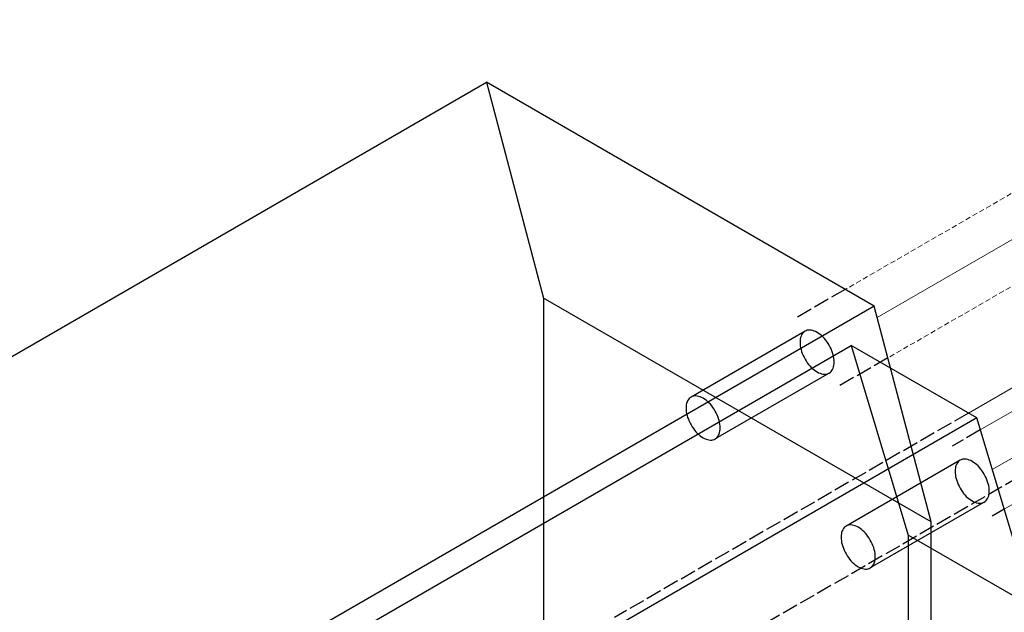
# Model space of a CAD drawing. Header units: millimetres. Extents: x 9824119 to 13672909, y -72394 to 462135.
# Tile 601 of 656: x 10370769 to 10371143, y 10217 to 10442. Entities that reach past the tile are written whole.
import ezdxf

# ---------------------------------------------------------------- set-up
doc = ezdxf.new("R2010")
doc.units = ezdxf.units.MM
doc.linetypes.add('Hidden', pattern=[3, 2, -1])
doc.linetypes.add('UnderFloor', pattern=[7.5, 6, -1.5])
doc.layers.add('MAGI_GENERAL', color=7, linetype='Continuous')
doc.layers.add('PIPE-H1', color=7, linetype='Continuous')
doc.styles.add('ISOCPEUR', font='isocpeui.ttf')

# ---------------------------------------------------------------- blocks, each defined once
blk = doc.blocks.new('*U2094')
at = {"layer": 'PIPE-H1', "color": 82, "linetype": 'Continuous', "lineweight": 20}
for p, q in [((10371188.2, 10317.66), (10371134, 10286.37)), ((10371203.51, 10291.14), (10371143.06, 10256.24))]:
    blk.add_line(p, q, dxfattribs=at)
at = {"layer": 'PIPE-H1', "color": 7, "linetype": 'Continuous', "lineweight": 20}
blk.add_line((10371195.86, 10304.4), (10371138.53, 10271.31), dxfattribs=at)
at = {"layer": 'PIPE-H1', "color": 1, "linetype": 'UnderFloor', "lineweight": -3}
for p, q in [((10371134, 10286.37), (10371123.25, 10280.16)), ((10371143.06, 10256.24), (10371138.56, 10253.64))]:
    blk.add_line(p, q, dxfattribs=at)
blk = doc.blocks.new('*U2263')
at = {"layer": 'PIPE-H1', "color": 5, "linetype": 'Hidden', "lineweight": 20}
for p, q in [((10371215.91, 10416.66), (10371082.69, 10339.74)), ((10371231.22, 10390.14), (10371098.86, 10313.72))]:
    blk.add_line(p, q, dxfattribs=at)
at = {"layer": 'PIPE-H1', "color": 7, "linetype": 'Continuous', "lineweight": 20}
blk.add_line((10371223.57, 10403.4), (10371094.81, 10329.06), dxfattribs=at)
at = {"layer": 'PIPE-H1', "color": 1, "linetype": 'UnderFloor', "lineweight": -3}
for p, q in [((10371082.69, 10339.74), (10371064.36, 10329.16)), ((10371098.86, 10313.72), (10371079.67, 10302.64))]:
    blk.add_line(p, q, dxfattribs=at)
blk = doc.blocks.new('*U2270')
at = {"layer": 'PIPE-H1', "color": 1, "linetype": 'Continuous', "lineweight": 20}
for p, q in [((10371233.23, 10352.66), (10371129.45, 10292.74)), ((10371248.54, 10326.14), (10371239.64, 10321.01))]:
    blk.add_line(p, q, dxfattribs=at)
at = {"layer": 'PIPE-H1', "color": 7, "linetype": 'Continuous', "lineweight": 5}
blk.add_line((10371240.89, 10339.4), (10371215.61, 10324.81), dxfattribs=at)
at = {"layer": 'PIPE-H1', "color": 1, "linetype": 'UnderFloor', "lineweight": -3}
for p, q in [((10371239.64, 10321.01), (10371010.39, 10188.64)), ((10371129.45, 10292.74), (10370995.08, 10215.16))]:
    blk.add_line(p, q, dxfattribs=at)
blk = doc.blocks.new('*U2475')
at = {"layer": 'MAGI_GENERAL', "color": 7, "linetype": 'Continuous', "lineweight": -3}
for p, q in [((10370409.5, 10108.4), (10370946.44, 10418.4)), ((10371093.66, 10333.4), (10370946.44, 10418.4)), ((10370946.44, 10418.4), (10370968.09, 10336.4)), ((10371115.32, 10251.4), (10370968.09, 10336.4)), ((10370968.09, 10336.4), (10370968.09, 9900.9)), ((10371093.66, 10333.4), (10370556.73, 10023.4)), ((10371115.32, 10251.4), (10371093.66, 10333.4)), ((10371067.42, 10323.86), (10371024.12, 10298.86)), ((10371067.84, 10324.06), (10371067.42, 10323.86)), ((10371068.29, 10324.2), (10371067.84, 10324.06)), ((10371068.77, 10324.27), (10371068.29, 10324.2)), ((10371069.27, 10324.28), (10371068.77, 10324.27)), ((10371069.79, 10324.23), (10371069.27, 10324.28)), ((10371070.33, 10324.12), (10371069.79, 10324.23)), ((10371070.89, 10323.94), (10371070.33, 10324.12)), ((10371071.45, 10323.7), (10371070.89, 10323.94)), ((10371072.01, 10323.4), (10371071.45, 10323.7)), ((10371072.58, 10323.05), (10371072.01, 10323.4)), ((10371073.14, 10322.64), (10371072.58, 10323.05)), ((10371073.69, 10322.18), (10371073.14, 10322.64)), ((10371074.24, 10321.67), (10371073.69, 10322.18)), ((10371074.76, 10321.12), (10371074.24, 10321.67)), ((10371075.26, 10320.52), (10371074.76, 10321.12)), ((10371075.74, 10319.9), (10371075.26, 10320.52)), ((10371076.19, 10319.24), (10371075.74, 10319.9)), ((10371076.61, 10318.55), (10371076.19, 10319.24)), ((10370565.39, 10018.4), (10371085, 10318.4)), ((10371076.99, 10317.85), (10371076.61, 10318.55)), ((10371077.33, 10317.13), (10371076.99, 10317.85)), ((10371077.64, 10316.41), (10371077.33, 10317.13)), ((10371077.9, 10315.67), (10371077.64, 10316.41)), ((10371078.12, 10314.94), (10371077.9, 10315.67)), ((10371132.64, 10290.9), (10371085, 10318.4)), ((10371085, 10318.4), (10371106.65, 10246.4)), ((10371078.29, 10314.22), (10371078.12, 10314.94)), ((10371078.41, 10313.51), (10371078.29, 10314.22)), ((10371078.48, 10312.82), (10371078.41, 10313.51)), ((10371078.41, 10310.91), (10371078.48, 10311.51)), ((10371078.51, 10312.15), (10371078.48, 10312.82)), ((10371078.48, 10311.51), (10371078.51, 10312.15)), ((10371076.61, 10307.95), (10371033.31, 10282.95)), ((10371076.61, 10307.95), (10371076.99, 10308.21)), ((10371076.99, 10308.21), (10371077.33, 10308.53)), ((10371077.33, 10308.53), (10371077.64, 10308.91)), ((10371077.64, 10308.91), (10371077.9, 10309.33)), ((10371077.9, 10309.33), (10371078.12, 10309.81)), ((10371078.12, 10309.81), (10371078.29, 10310.34)), ((10371078.29, 10310.34), (10371078.41, 10310.91)), ((10371022.61, 10296.99), (10371022.44, 10296.47)), ((10371022.83, 10297.47), (10371022.61, 10296.99)), ((10371023.09, 10297.9), (10371022.83, 10297.47)), ((10371023.39, 10298.28), (10371023.09, 10297.9)), ((10371023.74, 10298.6), (10371023.39, 10298.28)), ((10371024.12, 10298.86), (10371023.74, 10298.6)), ((10371024.54, 10299.06), (10371024.12, 10298.86)), ((10371024.99, 10299.2), (10371024.54, 10299.06)), ((10371025.46, 10299.27), (10371024.99, 10299.2)), ((10371025.97, 10299.28), (10371025.46, 10299.27)), ((10371026.49, 10299.23), (10371025.97, 10299.28)), ((10371027.03, 10299.12), (10371026.49, 10299.23)), ((10371027.58, 10298.94), (10371027.03, 10299.12)), ((10371028.15, 10298.7), (10371027.58, 10298.94)), ((10371028.71, 10298.4), (10371028.15, 10298.7)), ((10371029.28, 10298.05), (10371028.71, 10298.4)), ((10371029.84, 10297.64), (10371029.28, 10298.05)), ((10371030.39, 10297.18), (10371029.84, 10297.64)), ((10371030.93, 10296.67), (10371030.39, 10297.18)), ((10371031.46, 10296.12), (10371030.93, 10296.67)), ((10371022.24, 10295.29), (10371022.22, 10294.65)), ((10371022.22, 10294.65), (10371022.24, 10293.98)), ((10371022.32, 10295.9), (10371022.24, 10295.29)), ((10371022.24, 10293.98), (10371022.32, 10293.29)), ((10371022.44, 10296.47), (10371022.32, 10295.9)), ((10371022.32, 10293.29), (10371022.44, 10292.58)), ((10371031.96, 10295.52), (10371031.46, 10296.12)), ((10371032.44, 10294.9), (10371031.96, 10295.52)), ((10371032.89, 10294.24), (10371032.44, 10294.9)), ((10371033.31, 10293.55), (10371032.89, 10294.24)), ((10371033.69, 10292.85), (10371033.31, 10293.55)), ((10371034.03, 10292.13), (10371033.69, 10292.85)), ((10371132.64, 10290.9), (10370613.02, 9990.9)), ((10371022.44, 10292.58), (10371022.61, 10291.86)), ((10371022.61, 10291.86), (10371022.83, 10291.13)), ((10371022.83, 10291.13), (10371023.09, 10290.4)), ((10371023.09, 10290.4), (10371023.39, 10289.67)), ((10371023.39, 10289.67), (10371023.74, 10288.95)), ((10371034.34, 10291.41), (10371034.03, 10292.13)), ((10371034.6, 10290.67), (10371034.34, 10291.41)), ((10371034.82, 10289.94), (10371034.6, 10290.67)), ((10371034.99, 10289.22), (10371034.82, 10289.94)), ((10371035.11, 10288.51), (10371034.99, 10289.22)), ((10371154.29, 10218.9), (10371132.64, 10290.9)), ((10371023.74, 10288.95), (10371024.12, 10288.25)), ((10371024.12, 10288.25), (10371024.54, 10287.57)), ((10371024.54, 10287.57), (10371024.99, 10286.91)), ((10371024.99, 10286.91), (10371025.46, 10286.28)), ((10371025.46, 10286.28), (10371025.97, 10285.69)), ((10371025.97, 10285.69), (10371026.49, 10285.14)), ((10371034.82, 10284.81), (10371034.99, 10285.34)), ((10371034.99, 10285.34), (10371035.11, 10285.91)), ((10371035.18, 10287.82), (10371035.11, 10288.51)), ((10371035.11, 10285.91), (10371035.18, 10286.51)), ((10371035.21, 10287.15), (10371035.18, 10287.82)), ((10371035.18, 10286.51), (10371035.21, 10287.15)), ((10371026.49, 10285.14), (10371027.03, 10284.63)), ((10371027.03, 10284.63), (10371027.58, 10284.17)), ((10371027.58, 10284.17), (10371028.15, 10283.76)), ((10371028.15, 10283.76), (10371028.71, 10283.4)), ((10371028.71, 10283.4), (10371029.28, 10283.1)), ((10371029.28, 10283.1), (10371029.84, 10282.87)), ((10371029.84, 10282.87), (10371030.39, 10282.69)), ((10371030.39, 10282.69), (10371030.93, 10282.57)), ((10371030.93, 10282.57), (10371031.46, 10282.52)), ((10371031.46, 10282.52), (10371031.96, 10282.53)), ((10371031.96, 10282.53), (10371032.44, 10282.61)), ((10371032.44, 10282.61), (10371032.89, 10282.75)), ((10371032.89, 10282.75), (10371033.31, 10282.95)), ((10371033.31, 10282.95), (10371033.69, 10283.21)), ((10371033.69, 10283.21), (10371034.03, 10283.53)), ((10371034.03, 10283.53), (10371034.34, 10283.91)), ((10371034.34, 10283.91), (10371034.6, 10284.33)), ((10371034.6, 10284.33), (10371034.82, 10284.81)), ((10371126.31, 10274.86), (10371083.01, 10249.86)), ((10371126.73, 10275.06), (10371126.31, 10274.86)), ((10371127.18, 10275.2), (10371126.73, 10275.06)), ((10371127.66, 10275.27), (10371127.18, 10275.2)), ((10371128.16, 10275.28), (10371127.66, 10275.27)), ((10371128.68, 10275.23), (10371128.16, 10275.28)), ((10371129.22, 10275.12), (10371128.68, 10275.23)), ((10371129.78, 10274.94), (10371129.22, 10275.12)), ((10371130.34, 10274.7), (10371129.78, 10274.94)), ((10371130.9, 10274.4), (10371130.34, 10274.7)), ((10371131.47, 10274.05), (10371130.9, 10274.4)), ((10371132.03, 10273.64), (10371131.47, 10274.05)), ((10371132.58, 10273.18), (10371132.03, 10273.64)), ((10371133.12, 10272.67), (10371132.58, 10273.18)), ((10371133.65, 10272.12), (10371133.12, 10272.67)), ((10371134.15, 10271.52), (10371133.65, 10272.12)), ((10371134.63, 10270.9), (10371134.15, 10271.52)), ((10371135.08, 10270.24), (10371134.63, 10270.9)), ((10371135.5, 10269.55), (10371135.08, 10270.24)), ((10371135.88, 10268.85), (10371135.5, 10269.55)), ((10371136.22, 10268.13), (10371135.88, 10268.85)), ((10371136.53, 10267.41), (10371136.22, 10268.13)), ((10371136.79, 10266.67), (10371136.53, 10267.41)), ((10371137.01, 10265.94), (10371136.79, 10266.67)), ((10371137.18, 10265.22), (10371137.01, 10265.94)), ((10371137.3, 10264.51), (10371137.18, 10265.22)), ((10371137.37, 10263.82), (10371137.3, 10264.51)), ((10371137.4, 10263.15), (10371137.37, 10263.82)), ((10371137.37, 10262.51), (10371137.4, 10263.15)), ((10371135.5, 10258.95), (10371135.88, 10259.21)), ((10371135.88, 10259.21), (10371136.22, 10259.53)), ((10371136.22, 10259.53), (10371136.53, 10259.91)), ((10371136.53, 10259.91), (10371136.79, 10260.33)), ((10371136.79, 10260.33), (10371137.01, 10260.81)), ((10371137.01, 10260.81), (10371137.18, 10261.34)), ((10371137.18, 10261.34), (10371137.3, 10261.91)), ((10371137.3, 10261.91), (10371137.37, 10262.51)), ((10371135.5, 10258.95), (10371092.19, 10233.95)), ((10371081.5, 10247.99), (10371081.33, 10247.47)), ((10371081.72, 10248.47), (10371081.5, 10247.99)), ((10371081.98, 10248.9), (10371081.72, 10248.47)), ((10371082.28, 10249.28), (10371081.98, 10248.9)), ((10371082.63, 10249.6), (10371082.28, 10249.28)), ((10371083.01, 10249.86), (10371082.63, 10249.6)), ((10371083.43, 10250.06), (10371083.01, 10249.86)), ((10371083.88, 10250.2), (10371083.43, 10250.06)), ((10371084.35, 10250.27), (10371083.88, 10250.2)), ((10371084.86, 10250.28), (10371084.35, 10250.27)), ((10371085.38, 10250.23), (10371084.86, 10250.28)), ((10371085.92, 10250.12), (10371085.38, 10250.23)), ((10371086.47, 10249.94), (10371085.92, 10250.12)), ((10371087.04, 10249.7), (10371086.47, 10249.94)), ((10371087.6, 10249.4), (10371087.04, 10249.7)), ((10371088.17, 10249.05), (10371087.6, 10249.4)), ((10371088.73, 10248.64), (10371088.17, 10249.05)), ((10371089.28, 10248.18), (10371088.73, 10248.64)), ((10371089.82, 10247.67), (10371089.28, 10248.18)), ((10371115.32, 9815.9), (10371115.32, 10251.4)), ((10371081.13, 10246.29), (10371081.11, 10245.65)), ((10371081.11, 10245.65), (10371081.13, 10244.98)), ((10371081.21, 10246.9), (10371081.13, 10246.29)), ((10371081.13, 10244.98), (10371081.21, 10244.29)), ((10371081.33, 10247.47), (10371081.21, 10246.9)), ((10371081.21, 10244.29), (10371081.33, 10243.58)), ((10371090.35, 10247.12), (10371089.82, 10247.67)), ((10371090.85, 10246.52), (10371090.35, 10247.12)), ((10371091.33, 10245.9), (10371090.85, 10246.52)), ((10371091.78, 10245.24), (10371091.33, 10245.9)), ((10371092.19, 10244.55), (10371091.78, 10245.24)), ((10371092.58, 10243.85), (10371092.19, 10244.55)), ((10371154.29, 10218.9), (10371106.65, 10246.4)), ((10371106.65, 10246.4), (10371106.65, 9810.9)), ((10371081.33, 10243.58), (10371081.5, 10242.86)), ((10371081.5, 10242.86), (10371081.72, 10242.13)), ((10371081.72, 10242.13), (10371081.98, 10241.4)), ((10371081.98, 10241.4), (10371082.28, 10240.67)), ((10371082.28, 10240.67), (10371082.63, 10239.95)), ((10371092.92, 10243.13), (10371092.58, 10243.85)), ((10371093.23, 10242.41), (10371092.92, 10243.13)), ((10371093.49, 10241.67), (10371093.23, 10242.41)), ((10371093.71, 10240.94), (10371093.49, 10241.67)), ((10371093.88, 10240.22), (10371093.71, 10240.94)), ((10371082.63, 10239.95), (10371083.01, 10239.25)), ((10371083.01, 10239.25), (10371083.43, 10238.57)), ((10371083.43, 10238.57), (10371083.88, 10237.91)), ((10371083.88, 10237.91), (10371084.35, 10237.28)), ((10371084.35, 10237.28), (10371084.86, 10236.69)), ((10371084.86, 10236.69), (10371085.38, 10236.14)), ((10371094, 10239.51), (10371093.88, 10240.22)), ((10371093.88, 10236.34), (10371094, 10236.91)), ((10371094.07, 10238.82), (10371094, 10239.51)), ((10371094, 10236.91), (10371094.07, 10237.51)), ((10371094.1, 10238.15), (10371094.07, 10238.82)), ((10371094.07, 10237.51), (10371094.1, 10238.15)), ((10371085.38, 10236.14), (10371085.92, 10235.63)), ((10371085.92, 10235.63), (10371086.47, 10235.17)), ((10371086.47, 10235.17), (10371087.04, 10234.76)), ((10371087.04, 10234.76), (10371087.6, 10234.4)), ((10371087.6, 10234.4), (10371088.17, 10234.1)), ((10371088.17, 10234.1), (10371088.73, 10233.87)), ((10371088.73, 10233.87), (10371089.28, 10233.69)), ((10371089.28, 10233.69), (10371089.82, 10233.57)), ((10371089.82, 10233.57), (10371090.35, 10233.52)), ((10371090.35, 10233.52), (10371090.85, 10233.53)), ((10371090.85, 10233.53), (10371091.33, 10233.61)), ((10371091.33, 10233.61), (10371091.78, 10233.75)), ((10371091.78, 10233.75), (10371092.19, 10233.95)), ((10371092.19, 10233.95), (10371092.58, 10234.21)), ((10371092.58, 10234.21), (10371092.92, 10234.53)), ((10371092.92, 10234.53), (10371093.23, 10234.91)), ((10371093.23, 10234.91), (10371093.49, 10235.33)), ((10371093.49, 10235.33), (10371093.71, 10235.81)), ((10371093.71, 10235.81), (10371093.88, 10236.34))]:
    blk.add_line(p, q, dxfattribs=at)
at = {"layer": 'MAGI_GENERAL', "color": 1, "linetype": 'UnderFloor', "lineweight": -3}
for p, q in [((10371066.39, 10322.9), (10371066.13, 10322.47)), ((10371066.69, 10323.28), (10371066.39, 10322.9)), ((10371067.04, 10323.6), (10371066.69, 10323.28)), ((10371067.42, 10323.86), (10371067.04, 10323.6)), ((10371065.54, 10320.29), (10371065.52, 10319.65)), ((10371065.52, 10319.65), (10371065.54, 10318.98)), ((10371065.62, 10320.9), (10371065.54, 10320.29)), ((10371065.54, 10318.98), (10371065.62, 10318.29)), ((10371065.74, 10321.47), (10371065.62, 10320.9)), ((10371065.91, 10321.99), (10371065.74, 10321.47)), ((10371066.13, 10322.47), (10371065.91, 10321.99)), ((10371065.62, 10318.29), (10371065.74, 10317.58)), ((10371065.74, 10317.58), (10371065.91, 10316.86)), ((10371065.91, 10316.86), (10371066.13, 10316.13)), ((10371066.13, 10316.13), (10371066.39, 10315.4)), ((10371066.39, 10315.4), (10371066.69, 10314.67)), ((10371066.69, 10314.67), (10371067.04, 10313.95)), ((10371067.04, 10313.95), (10371067.42, 10313.25)), ((10371067.42, 10313.25), (10371067.84, 10312.57)), ((10371067.84, 10312.57), (10371068.29, 10311.91)), ((10371068.29, 10311.91), (10371068.77, 10311.28)), ((10371068.77, 10311.28), (10371069.27, 10310.69)), ((10371069.27, 10310.69), (10371069.79, 10310.14)), ((10371069.79, 10310.14), (10371070.33, 10309.63)), ((10371070.33, 10309.63), (10371070.89, 10309.17)), ((10371070.89, 10309.17), (10371071.45, 10308.76)), ((10371071.45, 10308.76), (10371072.01, 10308.4)), ((10371072.01, 10308.4), (10371072.58, 10308.1)), ((10371072.58, 10308.1), (10371073.14, 10307.87)), ((10371073.14, 10307.87), (10371073.69, 10307.69)), ((10371075.74, 10307.61), (10371076.19, 10307.75)), ((10371076.19, 10307.75), (10371076.61, 10307.95)), ((10371073.69, 10307.69), (10371074.24, 10307.57)), ((10371074.24, 10307.57), (10371074.76, 10307.52)), ((10371074.76, 10307.52), (10371075.26, 10307.53)), ((10371075.26, 10307.53), (10371075.74, 10307.61)), ((10371125.58, 10274.28), (10371125.28, 10273.9)), ((10371125.93, 10274.6), (10371125.58, 10274.28)), ((10371126.31, 10274.86), (10371125.93, 10274.6)), ((10371124.43, 10271.29), (10371124.41, 10270.65)), ((10371124.41, 10270.65), (10371124.43, 10269.98)), ((10371124.51, 10271.9), (10371124.43, 10271.29)), ((10371124.63, 10272.47), (10371124.51, 10271.9)), ((10371124.8, 10272.99), (10371124.63, 10272.47)), ((10371125.02, 10273.47), (10371124.8, 10272.99)), ((10371125.28, 10273.9), (10371125.02, 10273.47)), ((10371124.43, 10269.98), (10371124.51, 10269.29)), ((10371124.51, 10269.29), (10371124.63, 10268.58)), ((10371124.63, 10268.58), (10371124.8, 10267.86)), ((10371124.8, 10267.86), (10371125.02, 10267.13)), ((10371125.02, 10267.13), (10371125.28, 10266.4)), ((10371125.28, 10266.4), (10371125.58, 10265.67)), ((10371125.58, 10265.67), (10371125.93, 10264.95)), ((10371125.93, 10264.95), (10371126.31, 10264.25)), ((10371126.31, 10264.25), (10371126.73, 10263.57)), ((10371126.73, 10263.57), (10371127.18, 10262.91)), ((10371127.18, 10262.91), (10371127.66, 10262.28)), ((10371127.66, 10262.28), (10371128.16, 10261.69)), ((10371128.16, 10261.69), (10371128.68, 10261.14)), ((10371128.68, 10261.14), (10371129.22, 10260.63)), ((10371129.22, 10260.63), (10371129.78, 10260.17)), ((10371129.78, 10260.17), (10371130.34, 10259.76)), ((10371130.34, 10259.76), (10371130.9, 10259.4)), ((10371130.9, 10259.4), (10371131.47, 10259.1)), ((10371131.47, 10259.1), (10371132.03, 10258.87)), ((10371132.03, 10258.87), (10371132.58, 10258.69)), ((10371132.58, 10258.69), (10371133.12, 10258.57)), ((10371133.12, 10258.57), (10371133.65, 10258.52)), ((10371133.65, 10258.52), (10371134.15, 10258.53)), ((10371134.15, 10258.53), (10371134.63, 10258.61)), ((10371134.63, 10258.61), (10371135.08, 10258.75)), ((10371135.08, 10258.75), (10371135.5, 10258.95))]:
    blk.add_line(p, q, dxfattribs=at)

msp = doc.modelspace()

# ---------------------------------------------------------------- block references
at = {"layer": 'MAGI_GENERAL'}
msp.add_blockref('*U2475', (0, 0), dxfattribs=at)
at = {"layer": 'PIPE-H1'}
for name in ['*U2263', '*U2270', '*U2094']:
    msp.add_blockref(name, (0, 0), dxfattribs=at)

# ---------------------------------------------------------------- texts
at = {"char_height": 300, "attachment_point": 1, "style": 'ISOCPEUR'}
for s, insert, width in [('\\pi13638.10589;{\\fISOCPEUR|b0|i0|c204|p34;\\H1.66667x;\\L\\C7;\\P\\pi10874.35036;\\H1.1x;Общие указания\\l\\P\\pi13638.10589;\\P\\pi-900,l1200,t1200;\\H0.72727x;1.^IПроект выполнен на основании задания заказчика и задания на проектирование архитектурно-строительных чертежей.\\P2.^IПроект соответствует действующим нормам :\\P\\pl900,t900;\\fSymbol|b0|i0|c2|p18;·^I\\fISOCPEUR|b0|i0|c204|p34;КМК 2. 04.05-97* "Отопление, вентиляция и кондиционирование воздуха".\\P\\fSymbol|b0|i0|c2|p18;·^I\\fISOCPEUR|b0|i0|c204|p34;ШНК 2.08.02-09* "Общественные здания и сооружение" \\P\\fSymbol|b0|i0|c2|p18;·^I\\fISOCPEUR|b0|i0|c204|p34;КМК 2.01.01-94 "Климатические и физико-геологические данные для проектирования".\\P\\fSymbol|b0|i0|c2|p18;·^I\\fISOCPEUR|b0|i0|c204|p34;КМК 2.01.04-97* "Строительная теплотехника".\\P\\fSymbol|b0|i0|c2|p18;·^I\\fISOCPEUR|b0|i0|c204|p34;ГОСТ 21.602-2003 "Правила выполнения рабочей документации отопления, вентиляции и кондиционирования".\\P\\fSymbol|b0|i0|c2|p18;·^I\\fISOCPEUR|b0|i0|c204|p34;ШНК \\fISOCPEUR|b0|i0|c186|p34;2.01.02-04\\fISOCPEUR|b0|i0|c204|p34; - \\fISOCPEUR|b0|i0|c186|p34;"\\fISOCPEUR|b0|i0|c204|p34;Пожарная безопасность зданий и сооружений\\fISOCPEUR|b0|i0|c186|p34;"\\fISOCPEUR|b0|i0|c204|p34;;\\P\\pl1200,t1200;3.^I  Расчетные параметры наружного воздуха для проектирования отопления, вентиляции и кондиционирования воздуха приняты по КМК 2.01.01-94.\\P\\pi-300,l300,tz;      Для проектирования отопления, вентиляции и кондиционирования воздуха: \\P\\pl1500,t1500;-^IХолодный  период  года Тн\\fISOCPEUR|b0|i0|c186|p34;=-14.0°C\\fISOCPEUR|b0|i0|c204|p34;; I=-12,4 кДж/кг (Парам. Б);\\P-^IТеплый  период  года Тн=33°C; I=55,7 кДж/кг  (Парам. А);\\P-^IТеплый  период  года Тн=37,5°C; I=65,2 кДж/кг (Парам. Б);\\P-^IСкорость ветра  - V=1,6 м/сек - холодный период;\\P-^IСкорость ветра  - V=1,9 м/сек - теплый  период;\\P-^IПродолжительность отопительного периода  Zот.пер.=129суток;\\P-^IСредняя температура отопительного периода  tот.пер.=2,7°C;\\P-^IБарометрическое давление в районе строительства Рбар=950 Гпа.\\P\\pi600,l0,tz;\\P\\pi11458.1097;\\LТЕПЛОСНАБЖЕНИЕ\\P\\pi13638.10589;\\l\\P\\pi0;\\C0;В качестве источника тепла выбран установленный во дворе здания тепловой насос, рассчитанный на работу в температурном режиме 40–30 °C.^J^JСистема отопления спроектирована как двухтрубная, в ней используются напольный фанкойл.\\P^JОсновным источником тепла является тепловой насос. \\P^JОсновное охлаждение осуществляется с помощью\\Pтепловых насосов. Для отвода конденсата, образующегося в фанкойлах, предусмотрены дренажные трубы. Основные водосточные и обратные трубы выполнены из полипропилена. \\P\\pi600;^JОсновные подающие и обратные трубы выполнены из полипропилена. Слив воды из системы осуществляется через регулировочный узел. Для снижения теплопотерь через трубы выполнены работы по теплоизоляции.\\C7; \\P\\pi12278.10827;\\LОТОПЛЕНИЕ\\l\\P\\pi0;  Для достижения  комфортных условий в зимнее время и компенсации теплопотерь в помещениях установлены \\C0;фанкойл\\C7;ы обеспечивающие в помещениях нормируемую температуру воздуха:\\P\\pi-300,l1500,t1500;-^IКабинет врача +20°C.\\P-^IЗал       +22°C.\\P-^IФизиотерапия     +21°C.\\P\\pi0,l0,tz;   На каждом приборе предусматривается устанавка термостатического клапана и запорного крана. Рекомендуется применить трубопроводы стабильные полипропиленовые. Система теплоснабжения \\C0;фанкойл\\C7;ов двухтрубная с принудительной циркуляцией, горизонтальная. Удаление воздуха осуществляется из воздухоспускных кранов установленных в \\C0;фанкойл\\C7;ах. Все монтажные и наладочные работы проводить в соответствии с нормативными документами и инструкциям фирм-изготовителя.}', (9986122.19, 27067.08), 27276.2118), ('{\\fISOCPEUR|b0|i0|c204|p34;\\C7;^I\\A1;\\L\\P\\pi10515.36534;\\H1.33333x;ВЕНТИЛЯЦИЯ\\P\\pi0;\\l^IВ здании предусмотрена приточно-вытяжная вентиляция с естественным и \\Pмеханическим побуждением, для функционально различных и конструктивно раздельных групп \\Pпомещений.   ^I  \\P^IТакже предусматривается естественная вентиляция с удалением и поступлением воздуха через окна и двери.\\P^IУдаление воздуха из помещений производится с помощью вытяжных решеток.\\P^IМатериал воздуховодов - тонколистовая оцинкованная сталь по ГОСТ 14918-80.\\P^IВоздуховоды систем вытяжной вентиляции выполняются класса "Н" (нормально плотный).\\P^IМонтаж систем вентиляции выполнить в соответствии с \\A0;КМК 3.05.01.-9\\A1;7\\P\\A0;\\L\\P\\pi12075.36144;\\P\\pi7995.37164;ПРИМЕЧАНИЯ (ТЕПЛОСНАБЖЕНИЕ)\\P\\pi-900,l900,t900;\\l1.^IЧертеж читать совместно со спецификацией и с другими разделами проекта.\\P2.^IМонтаж оборудования и трубопроводов производить в соответствии с местными \\P\\pi0;действующими нормами и правилами, и требованиями завода-изготовителя оборудования.\\P\\pi-900;3.^IТрубопроводы системы теплоснабжения радиаторов приняты полипропиленовыми.\\P4.^IНа планах и схемах указаны наружный диаметр и толщина стенки полипропиленовых \\P\\pi0;трубопроводов.\\P\\pi-900;5.^IПриборы и трубопроводы нанесены условно.\\P6.^IУклон трубопроводов выполнить согласно схемам в сторону ближайшего вертикального \\P\\pi0;стояка.\\P\\pi-900;7.^IВсе отметки указаны от уровня пола этажа. \\P8.^IКрепить трубу в штробе каждые 2 метра.\\P9.^IТрубопроводы отопления, прокладываемые в полу покрыть трубчатой тепловой изоляцией \\P\\pi0;из вспученного полителена "Isocom" толщиной 9 мм.\\P\\pi-900;10.^IДиаметры запорно-регулирующей арматуры и фильтров соответствуют диаметру \\P\\pi0;трубопроводов, если не указано иное.\\P\\pi3390,l600,tz;\\P\\pi5455.37799,l0;\\LПРИМЕЧАНИЯ (ВЕНТИЛЯЦИЯ И КОНДИЦИОНИРОВАНИЕ)\\l\\P\\pi-900,l900,t900;1.^IВентиляционные системы показаны условно.\\P2.^IЧертеж читать совместно со спецификацией и остальными разделами проекта \\P3.^IВсе неплотности при пересечении инженерными коммуникациями огнестойких стен, \\P\\pi0;перекрытий и перегородок заделать материалами, соответствующими по степени \\Pогнестойкости пересекаемым ограждениям.\\P\\pi-900;4.^IВ сан-узлах двери не оборудованные переточными решетками, предусмотреть с \\P\\pi0;подрезкой дверного полотна, высота щели не менее 20 мм. Если конструкция дверей не \\Pпозволяет предусмотреть щели в нижней части, то необходимо выполнить установку \\Pжалюзийной решетки в нижней половине двери.\\P\\pi-900;5.^IРазместить все приборы для измерения температуры, давления и скорости потока в \\P\\pi0;доступных местах с прямыми секциями труб или воздуховодов наверху или внизу, \\Pсогласно рекомендациям завода изготовителя для точности показаний.\\P\\pi-900;6.^IУстановить расположение диффузоров, отдушин и вентиляционных решеток согласно \\P\\pi0;архитектурным планам потолка, освещения и другим деталям/узлам потолка и \\Pвыполнить незначительные изменения для обеспечения соответствия.\\P\\pi-900;7.^IМонтаж оборудования выполнить в соответствии с местными нормами и правилами, а \\P\\pi0;так же требованиями завода-изготовителя оборудования \\P\\pi-900;8.^IВсе отметки оборудований даны от пола этажа.\\P}', (10015733.61, 26003.42), 24350.7239)]:
    msp.add_mtext(s, dxfattribs=dict(at, insert=insert, width=width))

doc.saveas('drawing.dxf')
